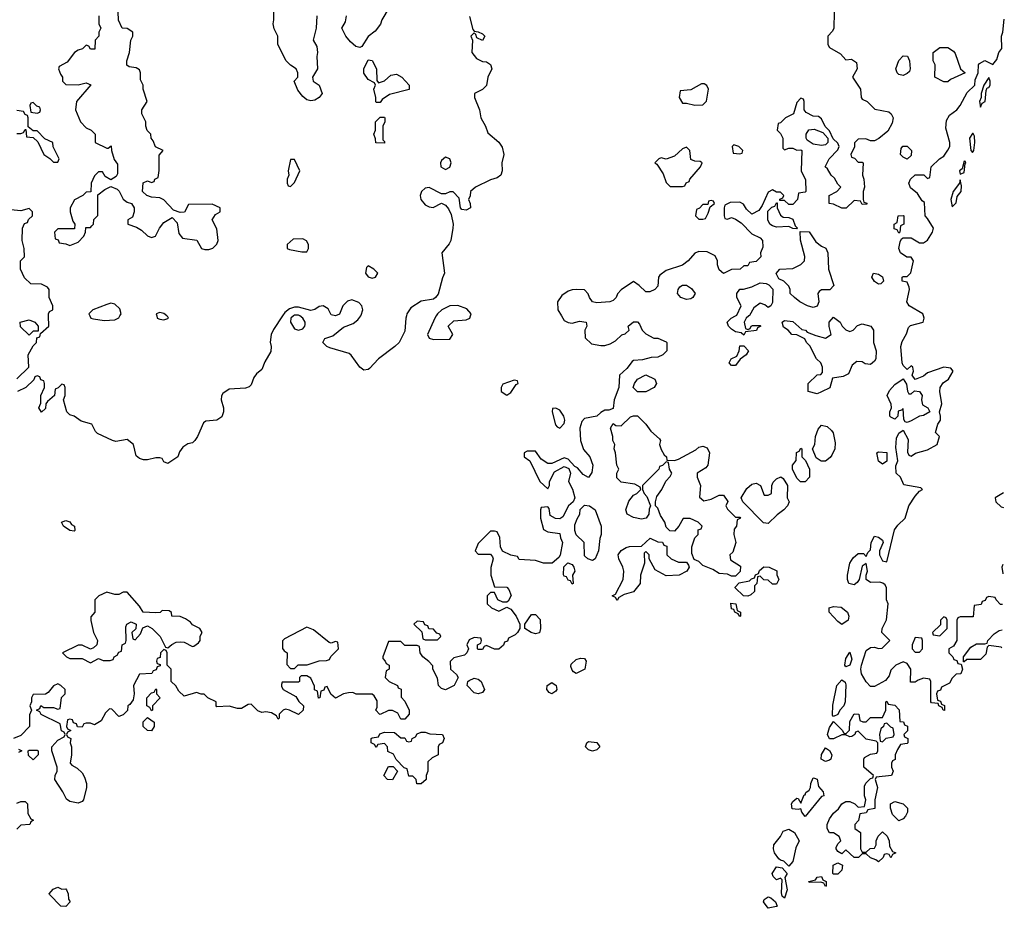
# Model space of a CAD drawing. Header units: inches. Extents: x 2380249 to 2585472, y 382747 to 546448.
# Tile 351 of 626: x 2562764 to 2567586, y 417099 to 421451. Entities that reach past the tile are written whole.
import ezdxf

# ---------------------------------------------------------------- set-up
doc = ezdxf.new("R2010")
doc.units = ezdxf.units.IN
doc.header["$MEASUREMENT"] = 0
doc.layers.add('C5461', color=7, linetype='Continuous')
doc.layers.add('C5462', color=7, linetype='Continuous')

msp = doc.modelspace()

# ---------------------------------------------------------------- linework, layer by layer
at = {"layer": 'C5461', "color": 4}
for points, elevation in [([(2565416.6, 420000), (2565430, 419977.3), (2565450, 419967.3), (2565470, 419964), (2565504.8, 419975.2), (2565538, 419970), (2565542, 419950), (2565532, 419930), (2565532.7, 419892.7), (2565563.6, 419863.6), (2565610, 419856), (2565630, 419856), (2565656.5, 419863.5), (2565682, 419878), (2565713.2, 419906.8), (2565730, 419912), (2565748, 419930), (2565744, 419950), (2565770, 419970.5), (2565790, 419971), (2565799.8, 419959.8), (2565812, 419930), (2565830, 419912), (2565870, 419892), (2565890, 419892), (2565930, 419874), (2565934, 419870), (2565934, 419830), (2565914, 419810), (2565890, 419798), (2565856.4, 419796.4), (2565814.8, 419785.2), (2565770, 419782), (2565762.8, 419777.2), (2565738, 419742), (2565702, 419710), (2565698.8, 419650), (2565676, 419590), (2565670, 419546), (2565650, 419538), (2565630, 419538), (2565610, 419528), (2565590, 419508.7), (2565530, 419498), (2565516.9, 419483.1), (2565506.8, 419450), (2565510.8, 419390), (2565525.8, 419345.8), (2565556, 419310), (2565570.8, 419270), (2565566.4, 419233.6), (2565550, 419208.7), (2565523.1, 419223.1), (2565496.5, 419256.5), (2565483.1, 419263.1), (2565450, 419298), (2565430, 419306), (2565370, 419278), (2565350, 419278), (2565318, 419298), (2565290, 419338), (2565250, 419338), (2565234, 419330), (2565234, 419310), (2565262, 419290), (2565312, 419190), (2565350, 419154), (2565358, 419170), (2565358, 419190), (2565383.1, 419236.9), (2565430, 419262), (2565452.7, 419252.7), (2565462, 419230), (2565452, 419190), (2565471.6, 419151.6), (2565482, 419110), (2565474, 419090), (2565452, 419070), (2565423.6, 419016.4), (2565410, 419006), (2565388.4, 419008.4), (2565362, 419022), (2565356.4, 419056.4), (2565350, 419066), (2565318, 419062), (2565314, 419050), (2565314, 419010), (2565330, 418954), (2565350, 418942), (2565410, 418934), (2565412.7, 418912.7), (2565422, 418890), (2565411.6, 418828.4), (2565403.6, 418816.4), (2565371, 418789), (2565330, 418788.7), (2565290, 418802), (2565210, 418808), (2565202, 418822), (2565170, 418828), (2565128, 418848), (2565118, 418870), (2565115.3, 418915.3), (2565102, 418942), (2565090, 418946), (2565070, 418946), (2565010, 418886), (2565002, 418870), (2564994, 418850), (2565010, 418834), (2565070, 418834), (2565079.6, 418819.6), (2565082, 418810), (2565071.2, 418768.9), (2565071, 418730), (2565090, 418674), (2565150, 418672), (2565159.8, 418659.8), (2565171.2, 418631.1), (2565156.9, 418603.1), (2565150, 418598), (2565130, 418598), (2565106, 418610), (2565090, 418646), (2565070, 418646), (2565054, 418630), (2565054, 418590), (2565074, 418570), (2565110, 418554), (2565150, 418574), (2565170, 418564.7), (2565196, 418530), (2565214, 418490), (2565214, 418470), (2565202, 418450), (2565190, 418438), (2565158, 418422), (2565152.7, 418407.3), (2565138, 418402), (2565132.7, 418387.3), (2565110, 418368), (2565090, 418368), (2565050, 418386), (2565038, 418382), (2565030, 418366), (2565010, 418366), (2565006, 418370), (2565006, 418390), (2565022, 418398), (2565026, 418410), (2565022, 418422), (2564990, 418426), (2564965.4, 418414.6), (2564954, 418390), (2564962, 418370), (2564954, 418350), (2564942, 418338), (2564890, 418326), (2564872.7, 418307.3), (2564874, 418270), (2564903.6, 418243.6), (2564912, 418230), (2564891.3, 418190), (2564850, 418169.3), (2564830, 418175.3), (2564815.3, 418190), (2564810, 418226), (2564788, 418270), (2564787.3, 418287.3), (2564768.4, 418308.4), (2564738, 418330), (2564726, 418350), (2564722, 418382), (2564710, 418386), (2564650, 418386), (2564630, 418406), (2564570, 418406), (2564542, 418330), (2564542, 418322), (2564554, 418310), (2564558, 418298), (2564574, 418290), (2564574, 418270), (2564558, 418262), (2564554, 418230), (2564574, 418210), (2564614, 418190), (2564618, 418178), (2564631.6, 418171.6), (2564632.7, 418132.7), (2564650, 418114), (2564672, 418070), (2564671.3, 418050), (2564650, 418026), (2564630, 418026), (2564615.3, 418055.3), (2564590, 418068), (2564570, 418068), (2564530, 418048), (2564526, 418050), (2564508.7, 418068.7), (2564515.3, 418084.7), (2564514.6, 418114.6), (2564500.4, 418140.4), (2564490, 418148), (2564411.6, 418148.4), (2564395.3, 418155.3), (2564374.6, 418154.6), (2564350, 418148.7), (2564310, 418128), (2564287.3, 418147.3), (2564270, 418186), (2564258, 418182), (2564252.7, 418167.3), (2564238, 418162), (2564234, 418130), (2564228, 418128), (2564222, 418162), (2564208.4, 418168.4), (2564207.3, 418187.3), (2564190, 418226), (2564170, 418238), (2564142, 418238), (2564134, 418230), (2564134, 418210), (2564130, 418206), (2564050, 418206), (2564045.4, 418194.6), (2564045.4, 418185.4), (2564054, 418170), (2564116.9, 418136.9), (2564131.6, 418111.6), (2564154, 418090), (2564152, 418070), (2564130, 418048.7), (2564086, 418070), (2564065.4, 418074.6), (2564054, 418070), (2564034, 418050), (2564034, 418030), (2564030, 418026), (2564022, 418042), (2563996.4, 418056.4), (2563970, 418062), (2563950, 418058), (2563930, 418066), (2563898, 418098), (2563883.6, 418096.4), (2563850, 418078), (2563830, 418078), (2563790, 418088.7), (2563730, 418086), (2563726, 418090), (2563726, 418110), (2563686, 418130), (2563668, 418148), (2563652, 418148), (2563630, 418155.3), (2563570, 418138), (2563543.1, 418163.1), (2563528.4, 418188.4), (2563506, 418210), (2563506, 418270), (2563486, 418290), (2563486, 418350), (2563482, 418362), (2563470, 418366), (2563454, 418350), (2563452.7, 418327.3), (2563438, 418322), (2563434, 418310), (2563438, 418298), (2563452.7, 418292.7), (2563452.7, 418287.3), (2563438, 418282), (2563432.7, 418267.3), (2563418, 418262), (2563411.6, 418248.4), (2563350, 418246), (2563322, 418190), (2563324.7, 418150), (2563319.6, 418120.4), (2563303.6, 418096.4), (2563294, 418090), (2563292.7, 418067.3), (2563270, 418046), (2563250, 418038), (2563214.6, 418074.6), (2563203.6, 418076.4), (2563183.6, 418056.4), (2563163.6, 418016.4), (2563130, 417998), (2563110, 418006), (2563090, 418006), (2563078, 418002), (2563070, 417986), (2563047.3, 417987.3), (2563042, 418002), (2563027.3, 418007.3), (2563022, 418022), (2563010, 418026), (2562998, 418022), (2562994, 417990), (2562998, 417978), (2563014, 417970), (2562998, 417962), (2562994, 417950), (2562998, 417938), (2563014, 417930), (2563012, 417910), (2563018, 417890), (2563018, 417850), (2563012, 417810), (2563019.6, 417799.6), (2563045.4, 417785.4), (2563070, 417762), (2563082, 417742), (2563090.9, 417710.9), (2563090.8, 417690), (2563076, 417630), (2563070, 417622), (2563050, 417614), (2563010, 417622), (2562993.6, 417633.6), (2562975.3, 417670), (2562935.3, 417730), (2562938, 417750), (2562948, 417770), (2562948, 417790), (2562922, 417870), (2562922, 417890), (2562950, 417922), (2562982, 417938), (2562986, 417950), (2562982, 417962), (2562968.4, 417968.4), (2562962, 418002), (2562868.4, 418048.4), (2562862, 418062), (2562846, 418070), (2562862, 418078), (2562868, 418092), (2562882, 418082), (2562930, 418082), (2562950, 418074), (2562962, 418078), (2562968.4, 418131.6), (2562986, 418150), (2562986, 418170), (2562966, 418190), (2562950, 418198), (2562930, 418188), (2562903.6, 418156.4), (2562890, 418148), (2562830, 418146), (2562822, 418130), (2562822, 418110), (2562814, 418090), (2562822, 418070), (2562812.7, 418047.3), (2562812, 417990), (2562770, 417946), (2562734, 417930)], 36), ([(2562750, 419692), (2562808, 419750), (2562806, 419810), (2562830, 419854), (2562846, 419870), (2562847.3, 419892.7), (2562862, 419898), (2562866, 419914), (2562906, 419950), (2562905.3, 420000)], 32), ([(2564051.8, 420000), (2564006.4, 419933.6), (2563996.3, 419910), (2563990.9, 419870.9), (2563996, 419850), (2563994.4, 419825.6), (2563965.2, 419774.8), (2563950, 419738), (2563923.5, 419716.5), (2563910, 419698), (2563898, 419662), (2563887.7, 419652.3), (2563870, 419646), (2563790, 419642), (2563759.6, 419620.4), (2563751.6, 419608.4), (2563751.3, 419590), (2563762.8, 419550), (2563762, 419530), (2563753.7, 419506.3), (2563730, 419489.5), (2563676, 419484), (2563663.5, 419476.5), (2563634.8, 419410), (2563621, 419390), (2563610, 419379), (2563586.8, 419373.2), (2563562.8, 419357.2), (2563546, 419334), (2563538, 419310), (2563490, 419278), (2563470, 419286), (2563462, 419302), (2563450, 419306), (2563430, 419306), (2563390, 419295.3), (2563370, 419295.3), (2563350, 419302), (2563334.6, 419314.6), (2563322, 419370), (2563290, 419395.3), (2563234.8, 419385.2), (2563218, 419390), (2563144.7, 419424.7), (2563134.6, 419434.6), (2563118, 419470), (2563065.2, 419485.2), (2563030, 419508.7), (2563010, 419515.3), (2562995.3, 419530), (2562978, 419590), (2562986, 419610), (2562986, 419650), (2562982, 419662), (2562970, 419666), (2562952.7, 419647.3), (2562938, 419642), (2562934, 419610), (2562899.6, 419580.4), (2562892, 419570), (2562890, 419546), (2562870, 419528.7), (2562858, 419550), (2562867.3, 419572.7), (2562868, 419610), (2562886, 419650), (2562886, 419670), (2562882, 419682), (2562867.3, 419687.3), (2562862, 419702), (2562850, 419706), (2562838, 419702), (2562832.7, 419687.3), (2562794, 419650), (2562754, 419630)], 32), ([(2563107, 420000), (2563112, 419990), (2563126, 419986), (2563177.6, 419977.6), (2563230, 419980.3), (2563249.7, 419990.3), (2563255, 420000)], 32), ([(2563435, 420000), (2563438, 419990), (2563450, 419984), (2563470, 419980.7), (2563490, 419986.8), (2563493.2, 419990), (2563490, 419995.3), (2563484.5, 420000)], 32), ([(2564104.9, 420000), (2564091.9, 419990), (2564090.3, 419970), (2564110, 419937.1), (2564130, 419930.5), (2564150, 419937.3), (2564160.9, 419950), (2564161.5, 419958.5), (2564161.6, 419970), (2564151.4, 419990), (2564136, 420000)], 36), ([(2564657.7, 420000), (2564654.8, 419990), (2564650, 419926), (2564622, 419870), (2564602, 419850), (2564521, 419790), (2564476.9, 419743.1), (2564470, 419738), (2564450, 419735.3), (2564430, 419749), (2564388, 419808), (2564376.9, 419816.9), (2564283.3, 419843.3), (2564268.7, 419850), (2564248.7, 419870), (2564259, 419890), (2564298, 419902), (2564350, 419944.9), (2564396.4, 419963.6), (2564419.7, 419980.3), (2564434.2, 420000)], 32), ([(2564803.7, 420000), (2564797, 419990), (2564760.7, 419910), (2564770, 419891.3), (2564790, 419884.9), (2564870, 419886.8), (2564885.2, 419910), (2564862, 419950), (2564890, 419975.8), (2564950, 419981.6), (2564969, 419990), (2564971.7, 420000)], 36), ([(2566335.3, 420000), (2566322, 419990), (2566312, 419970), (2566318, 419938), (2566330, 419934), (2566342, 419938), (2566346, 419950), (2566352.7, 419952.7), (2566390, 419954), (2566394, 419950), (2566378, 419942), (2566371.6, 419928.4), (2566318, 419922), (2566310, 419906), (2566298, 419918), (2566270, 419922), (2566250, 419935.3), (2566235.3, 419950), (2566228.7, 419970), (2566248.7, 419990), (2566269.4, 420000)], 36), ([(2567576.9, 418586.8), (2567567.3, 418587.3), (2567546, 418610), (2567542, 418622), (2567510, 418626), (2567498, 418622), (2567492.7, 418607.3), (2567478, 418602), (2567472.7, 418587.3), (2567438, 418582), (2567432.7, 418527.3), (2567370, 418526), (2567358, 418522), (2567354, 418510), (2567354, 418410), (2567336.9, 418383.1), (2567314, 418370), (2567314, 418350), (2567334, 418330), (2567338, 418318), (2567352.7, 418312.7), (2567358, 418298), (2567374, 418294), (2567382, 418270), (2567372.7, 418247.3), (2567350, 418246), (2567330, 418226), (2567318, 418202), (2567278, 418182), (2567272.7, 418167.3), (2567258, 418162), (2567254, 418150), (2567258, 418118), (2567272.7, 418112.7), (2567278, 418098), (2567292.7, 418092.7), (2567292.7, 418067.3), (2567286, 418070), (2567282, 418082), (2567266, 418090), (2567262, 418102), (2567230, 418106), (2567226, 418110), (2567226, 418210), (2567222, 418222), (2567190, 418226), (2567163.6, 418216.4), (2567150, 418206), (2567127.3, 418207.3), (2567128, 418270), (2567110, 418298), (2567090, 418306), (2567054, 418290), (2567030, 418266), (2567022, 418238), (2567004.7, 418215.3), (2566950, 418186), (2566930, 418186), (2566910, 418208), (2566887.2, 418247.2), (2566883.7, 418270), (2566886.6, 418290), (2566910, 418361), (2566930, 418376), (2566950, 418378), (2566970, 418372), (2566987.3, 418372.7), (2567026, 418410), (2566986, 418450), (2566988, 418470), (2567008.4, 418511.6), (2567018, 418590), (2567009, 418609), (2567009.3, 418669.3), (2567002.7, 418682.7), (2566991.9, 418691.9), (2566975.6, 418695.6), (2566930, 418695.1), (2566909.1, 418709.1), (2566908.8, 418731.1), (2566916, 418750), (2566910, 418788), (2566890, 418775.3), (2566876, 418710), (2566865.2, 418694.8), (2566850, 418682.7), (2566825.2, 418690), (2566818, 418710), (2566818.4, 418730), (2566829.4, 418789.4), (2566845.1, 418814.9), (2566870, 418837.3), (2566896, 418836), (2566910, 418822), (2566918, 418842), (2566930, 418854), (2566934, 418890), (2566950, 418921), (2566970, 418916), (2566990, 418902), (2566993.4, 418890), (2566974, 418850), (2566975.5, 418830), (2566990, 418800.7), (2567010, 418796), (2567047.9, 418952.1), (2567064.4, 418975.6), (2567101.2, 419010), (2567118, 419070), (2567150, 419118), (2567170, 419142), (2567186, 419150), (2567178, 419158), (2567093.6, 419173.6), (2567077.2, 419210), (2567057.2, 419230), (2567054.6, 419265.4), (2567064, 419290), (2567055.1, 419355.1), (2567058.3, 419401.7), (2567070, 419426), (2567090, 419441), (2567115.8, 419395.8), (2567112.7, 419332.7), (2567118.8, 419318.8), (2567130, 419313.4), (2567151.5, 419328.5), (2567210, 419344.9), (2567257.2, 419370), (2567268.7, 419410), (2567248.7, 419430), (2567261.2, 419470), (2567273.2, 419490), (2567274, 419510), (2567268.7, 419530), (2567279.3, 419570), (2567269.6, 419629.6), (2567272, 419650), (2567287.3, 419672.7), (2567313.2, 419690), (2567335.3, 419730), (2567324, 419744), (2567290, 419749.3), (2567210, 419722), (2567190, 419704.5), (2567150, 419688.7), (2567134, 419710), (2567142, 419730), (2567138, 419750), (2567130, 419755.3), (2567110, 419738), (2567090, 419758), (2567085.2, 419770), (2567079.5, 419850), (2567085.4, 419874.6), (2567106.8, 419913.2), (2567117, 419943), (2567127.2, 419952.8), (2567188.7, 419970), (2567194, 419990), (2567190.3, 420000)], 36), ([(2567582.7, 419133.8), (2567542, 419110), (2567544.7, 419090), (2567570, 419064.7), (2567582, 419062)], 36), ([(2567578.7, 418782.3), (2567578, 418782), (2567574, 418770), (2567578, 418738), (2567578.3, 418737.9)], 36), ([(2567574.5, 418375.3), (2567570, 418378), (2567510, 418386), (2567502, 418378), (2567496, 418344), (2567470, 418318), (2567402, 418318), (2567390, 418306), (2567386, 418306), (2567386, 418330), (2567422, 418378), (2567450, 418394), (2567490, 418394), (2567502, 418398), (2567506, 418410), (2567536.4, 418443.6), (2567560.4, 418459.6), (2567575.6, 418462.2)], 36), ([(2562758, 417878), (2562774, 417870), (2562758, 417862)], 36), ([(2562750, 417614), (2562770, 417622), (2562790, 417622), (2562802, 417610), (2562803.6, 417563.6), (2562818, 417538), (2562832, 417530), (2562818, 417522), (2562814, 417510), (2562770, 417506), (2562750, 417486)], 36)]:
    msp.add_lwpolyline(points, dxfattribs=dict(at, elevation=elevation))
for points, elevation in [([(2562810, 419906), (2562767.3, 419947.3), (2562766, 419970), (2562810, 419980.7), (2562838, 419970), (2562854, 419950), (2562854, 419926), (2562830, 419926)], 32), ([(2566830, 419924.7), (2566846, 419930), (2566867.3, 419952.7), (2566890, 419962), (2566932, 419950), (2566944.7, 419930), (2566946, 419870), (2566958.8, 419830), (2566956, 419790), (2566950, 419778), (2566930, 419762), (2566905.2, 419765.2), (2566890, 419775.3), (2566863.6, 419776.4), (2566841, 419759), (2566823.6, 419716.4), (2566796.9, 419703.1), (2566744.7, 419695.3), (2566731.3, 419648.7), (2566690, 419628), (2566670, 419618), (2566626, 419630), (2566626, 419670), (2566668.8, 419711.1), (2566687.3, 419712.7), (2566696.4, 419723.6), (2566695.3, 419750), (2566688, 419770), (2566666, 419790), (2566634, 419854), (2566618, 419870), (2566608.4, 419888.4), (2566570, 419908), (2566546, 419910), (2566528, 419930), (2566505.2, 419945.2), (2566498, 419970), (2566510, 419978), (2566550, 419973), (2566594.4, 419934.4), (2566612, 419930), (2566621, 419921), (2566663.6, 419903.6), (2566710, 419892), (2566738, 419910), (2566728.8, 419948.9), (2566728.7, 419970), (2566750, 419994), (2566782, 419970), (2566792, 419950), (2566810, 419932)], 36), ([(2566250, 419758), (2566238, 419770), (2566248, 419790), (2566276.4, 419803.6), (2566288, 419830), (2566290, 419854), (2566310, 419854), (2566334, 419830), (2566322, 419810), (2566291.6, 419788.4), (2566270, 419758)], 36), ([(2565790, 419629), (2565768.7, 419650), (2565775.3, 419670), (2565789.3, 419690.7), (2565830, 419712), (2565874, 419690), (2565882, 419670), (2565872, 419650), (2565830, 419629.2)], 36), ([(2565186, 419686), (2565130, 419666), (2565122, 419650), (2565122, 419630), (2565150, 419612), (2565170, 419624.7), (2565195.3, 419664.7), (2565206, 419670), (2565202, 419682)], 36), ([(2567118, 419618), (2567130, 419618), (2567146, 419634), (2567170, 419630.7), (2567183, 419610), (2567180.5, 419590), (2567185.2, 419565.2), (2567212, 419550), (2567222, 419530), (2567190, 419513.2), (2567170, 419509.6), (2567130, 419486.6), (2567110, 419479), (2567101.2, 419481.2), (2567093.6, 419493.6), (2567090, 419546), (2567082, 419538), (2567066.8, 419533.2), (2567064.7, 419510), (2567050, 419495.3), (2567030, 419504), (2567026, 419510), (2567025.2, 419530), (2567034, 419550), (2567032.7, 419567.3), (2567012.7, 419610), (2567024.5, 419635.5), (2567050, 419664.7), (2567090, 419692), (2567106.4, 419666.4), (2567111.6, 419631.6)], 36), ([(2565390, 419548), (2565374, 419546), (2565372, 419530), (2565387.5, 419467.5), (2565396.9, 419456.9), (2565410, 419451.3), (2565430, 419474), (2565433.2, 419490), (2565428.7, 419510), (2565410, 419538)], 36), ([(2565970, 419292), (2565990, 419298), (2566076, 419344), (2566090, 419358), (2566110, 419362), (2566130, 419354), (2566142, 419330), (2566134, 419270), (2566123.6, 419256.4), (2566082, 419230), (2566082, 419210), (2566098, 419170), (2566092.7, 419112.7), (2566114, 419094), (2566150, 419102), (2566190, 419122), (2566210, 419122), (2566231.6, 419091.6), (2566222, 419070), (2566230, 419054), (2566270, 419014), (2566290, 419014), (2566294, 419010), (2566278, 419002), (2566274, 418970), (2566263.6, 418956.4), (2566262, 418930), (2566271.3, 418890), (2566256, 418844), (2566242, 418830), (2566245.4, 418805.4), (2566294, 418774), (2566291.6, 418748.4), (2566270, 418726), (2566250, 418726), (2566230, 418735.3), (2566190, 418738), (2566158, 418758), (2566110, 418778), (2566090, 418798), (2566067.3, 418807.3), (2566056.4, 418836.4), (2566055.3, 418870), (2566070, 418914), (2566086, 418930), (2566087.3, 418952.7), (2566102, 418958), (2566106, 418970), (2566086, 418990), (2566047.3, 419007.3), (2566012.7, 419007.3), (2565992, 418970), (2565970, 418946), (2565947.3, 418947.3), (2565930, 418966), (2565924, 418990), (2565902, 419022), (2565890, 419058), (2565878, 419070), (2565878, 419090), (2565884.7, 419115.3), (2565908, 419150), (2565928.4, 419191.6), (2565950, 419214), (2565958, 419230), (2565946, 419250), (2565942, 419282), (2565930, 419286), (2565912.7, 419267.3), (2565898, 419262), (2565894, 419250), (2565814, 419170), (2565814, 419150), (2565822, 419130), (2565835.3, 419115.3), (2565854, 419070), (2565846.4, 419053.6), (2565844.7, 419030), (2565832, 419010), (2565810, 419005.2), (2565770, 419013.2), (2565739, 419030), (2565733.2, 419050), (2565746.6, 419093.4), (2565770, 419122), (2565786, 419130), (2565806, 419150), (2565802, 419162), (2565776.4, 419176.4), (2565710, 419186), (2565688, 419208), (2565688, 419230), (2565698, 419250), (2565688, 419270), (2565682, 419330), (2565675.3, 419350), (2565678, 419370), (2565668, 419390), (2565668, 419410), (2565658, 419450), (2565670, 419474), (2565683.6, 419463.6), (2565710, 419462), (2565754.6, 419505.4), (2565770, 419511.3), (2565790, 419511.3), (2565830.6, 419470.6), (2565855.3, 419435.3), (2565898, 419398), (2565902, 419390), (2565898, 419370), (2565905.4, 419345.4), (2565919.6, 419319.6), (2565932, 419310), (2565934, 419294)], 36), ([(2566710, 419288.7), (2566689, 419289), (2566665.2, 419305.2), (2566646, 419350), (2566658, 419370), (2566662, 419410), (2566673.6, 419446.4), (2566690, 419464.7), (2566718, 419458), (2566739.8, 419439.8), (2566747.1, 419427.1), (2566758, 419378), (2566756, 419350), (2566741.4, 419318.6), (2566733.4, 419306.6)], 36), ([(2566610, 419188), (2566588.4, 419188.4), (2566570, 419206), (2566548, 419250), (2566548, 419270), (2566567.3, 419292.7), (2566568.4, 419331.6), (2566582, 419338), (2566590, 419352), (2566594, 419350), (2566594, 419310), (2566611.6, 419291.6), (2566632, 419250), (2566632, 419210)], 36), ([(2566990, 419274), (2566970, 419288.7), (2566962, 419330), (2566970, 419334.8), (2567010, 419331.3), (2567010, 419288.7)], 36), ([(2566430, 418984), (2566407.3, 418987.3), (2566306, 419090), (2566298, 419110), (2566325.6, 419154.4), (2566350, 419176), (2566370, 419181), (2566392, 419170), (2566410, 419122), (2566430, 419122), (2566446, 419130), (2566448, 419170), (2566454.6, 419185.4), (2566470, 419202), (2566491.6, 419211.6), (2566503.6, 419203.6), (2566524.7, 419170), (2566522, 419110), (2566532, 419090), (2566524.7, 419070), (2566506, 419050), (2566473.7, 419026.3)], 36), ([(2565570, 418802), (2565546, 418810), (2565530, 418826), (2565528, 418890), (2565488.8, 418928.9), (2565482, 418950), (2565483.1, 418976.9), (2565493.6, 419006.4), (2565508, 419030), (2565508.4, 419051.6), (2565530, 419074), (2565554, 419070), (2565582, 419050), (2565612, 418970), (2565611.3, 418930), (2565604.7, 418910), (2565598, 418850), (2565582, 418810)], 36), ([(2563030, 418946), (2563010, 418948.7), (2562978, 418970), (2562968, 418990), (2562990, 418998), (2563010, 418991.3), (2563018, 418978), (2563032, 418970), (2563034, 418950)], 32), ([(2565990, 418794), (2566030, 418794), (2566039.6, 418779.6), (2566042, 418770), (2566032, 418750), (2565994, 418730), (2565930, 418728), (2565876.4, 418756.4), (2565846, 418810), (2565846, 418830), (2565830, 418846), (2565822, 418838), (2565824.7, 418790), (2565804.7, 418730), (2565802, 418690), (2565770, 418648.7), (2565724.7, 418635.3), (2565698, 418622), (2565690, 418606), (2565682, 418622), (2565666, 418630), (2565682, 418638), (2565719, 418710), (2565722, 418750), (2565718, 418770), (2565698, 418810), (2565695.3, 418830), (2565710, 418852), (2565733.6, 418866.4), (2565750, 418871.3), (2565810, 418872), (2565851, 418911), (2565890, 418894), (2565912.7, 418892.7), (2565918, 418878), (2565932.7, 418872.7), (2565934, 418830), (2565954, 418810)], 36), ([(2565470, 418686), (2565462, 418702), (2565450, 418706), (2565442, 418722), (2565430, 418726), (2565427.3, 418732.7), (2565428.4, 418771.6), (2565448.7, 418791.3), (2565470, 418782), (2565478, 418770), (2565482, 418750), (2565472, 418730), (2565474, 418690)], 36), ([(2566450, 418686), (2566430, 418706), (2566408, 418708), (2566390, 418726), (2566378, 418722), (2566374, 418690), (2566362, 418678), (2566362, 418650), (2566345.4, 418634.6), (2566330, 418628), (2566309, 418629), (2566268.4, 418668.4), (2566268.4, 418671.6), (2566287.3, 418692.7), (2566338, 418702), (2566347.3, 418712.7), (2566362, 418718), (2566367.3, 418732.7), (2566382, 418738), (2566387.3, 418752.7), (2566408.8, 418771.1), (2566434, 418770), (2566471.2, 418751.1), (2566472.7, 418732.7), (2566482, 418710), (2566470, 418686)], 36), ([(2563290, 418648), (2563270, 418648), (2563250, 418635.3), (2563230, 418635.3), (2563190, 418648), (2563151.2, 418628.9), (2563132, 418610), (2563132, 418550), (2563112.7, 418527.3), (2563112, 418508), (2563124.7, 418450), (2563144.7, 418410), (2563142, 418390), (2563125.4, 418374.6), (2563110, 418368), (2563070, 418388), (2563050, 418388), (2562974, 418350), (2562994, 418330), (2563010, 418322), (2563070, 418322), (2563110, 418302), (2563150, 418322), (2563172.7, 418312.7), (2563207.3, 418312.7), (2563222, 418318), (2563226, 418330), (2563242, 418338), (2563250, 418354), (2563262, 418358), (2563266, 418390), (2563282, 418398), (2563286, 418410), (2563283.1, 418476.9), (2563288.8, 418491.1), (2563310, 418502), (2563334, 418490), (2563332.7, 418467.3), (2563314, 418450), (2563318, 418418), (2563330, 418414), (2563356.4, 418443.6), (2563367.3, 418472.7), (2563390, 418482), (2563412, 418470), (2563452, 418430), (2563478, 418378), (2563490, 418374), (2563508.4, 418391.6), (2563530, 418402), (2563550, 418404.7), (2563570, 418402), (2563610, 418382), (2563616.4, 418383.6), (2563640.4, 418399.6), (2563648, 418410), (2563648.4, 418431.6), (2563658, 418450), (2563646, 418470), (2563610, 418488), (2563600.4, 418500.4), (2563576.5, 418516.5), (2563550, 418528.7), (2563509.1, 418529.1), (2563507.3, 418547.3), (2563496.4, 418556.4), (2563462, 418558), (2563451.6, 418548.4), (2563430, 418546), (2563368.7, 418548.7), (2563350, 418578)], 36), ([(2566290, 418528), (2566282, 418542), (2566266, 418550), (2566262, 418562), (2566250, 418566), (2566247.3, 418592.7), (2566272, 418590), (2566278, 418558), (2566294, 418550), (2566294, 418530)], 36), ([(2566790, 418488.7), (2566770, 418504), (2566728.7, 418550), (2566728, 418570), (2566750, 418577.3), (2566786.6, 418573.4), (2566818.8, 418550), (2566824.9, 418530), (2566821, 418510)], 36), ([(2564710, 418506), (2564694, 418490), (2564732.7, 418452.7), (2564738, 418418), (2564750, 418414), (2564810, 418414), (2564826, 418430), (2564822, 418442), (2564807.3, 418447.3), (2564790, 418466), (2564767.3, 418467.3), (2564762, 418482), (2564747.3, 418487.3), (2564742, 418502)], 36), ([(2565290, 418444), (2565269.4, 418449.4), (2565238, 418470), (2565238, 418490), (2565270, 418538), (2565290, 418538), (2565313.4, 418513.4), (2565314.8, 418470), (2565310, 418448)], 36), ([(2567290, 418526), (2567274, 418510), (2567272.7, 418487.3), (2567234, 418450), (2567238, 418438), (2567270, 418434), (2567306, 418470), (2567306, 418510), (2567302, 418522)], 36), ([(2564170, 418475.3), (2564061, 418419), (2564051.6, 418408.4), (2564051.6, 418371.6), (2564059.6, 418359.6), (2564074, 418350), (2564072.7, 418292.7), (2564090, 418274), (2564110, 418274), (2564128.4, 418291.6), (2564171.6, 418291.6), (2564230, 418311.3), (2564267.3, 418312.7), (2564282, 418318), (2564287.3, 418332.7), (2564326, 418370), (2564322, 418402), (2564310, 418406), (2564290, 418398), (2564280.4, 418400.4), (2564203.1, 418463.1)], 36), ([(2567150, 418426), (2567134, 418390), (2567134, 418370), (2567150, 418354), (2567170, 418354), (2567186, 418370), (2567186, 418410), (2567182, 418422)], 36), ([(2565490, 418248.7), (2565476.4, 418256.4), (2565470, 418266), (2565463.1, 418283.1), (2565464.7, 418295.3), (2565490, 418318), (2565510, 418324.7), (2565530, 418322), (2565538, 418310), (2565532, 418270)], 36), ([(2566810, 418282), (2566805.2, 418290), (2566810, 418322), (2566830, 418354), (2566838.8, 418318.8), (2566830, 418289.2)], 36), ([(2565010, 418149.3), (2564990, 418154), (2564955.3, 418190), (2564958, 418210), (2564964.7, 418215.3), (2564990, 418226), (2565010, 418221), (2565024.7, 418210), (2565041, 418170), (2565030, 418155.3)], 36), ([(2566750, 418038), (2566745.2, 418045.2), (2566745.6, 418094.4), (2566765.2, 418190), (2566790, 418218), (2566806, 418206), (2566810, 418194), (2566807.3, 418110), (2566800.7, 418090), (2566781, 418070), (2566770, 418048)], 36), ([(2563410, 418066), (2563402, 418082), (2563386, 418090), (2563386, 418130), (2563410, 418154), (2563422, 418158), (2563430, 418174), (2563434, 418170), (2563434, 418150), (2563452, 418130), (2563414, 418090), (2563414, 418070)], 36), ([(2565370, 418149), (2565356.4, 418156.4), (2565346, 418170), (2565348, 418190), (2565370, 418204.7), (2565391, 418190), (2565394.8, 418170), (2565390, 418162)], 36), ([(2566890, 417374), (2566910, 417374), (2566928.4, 417391.6), (2566950, 417394), (2566958, 417410), (2566958, 417430), (2566968.4, 417451.6), (2566990, 417474), (2567011.6, 417451.6), (2567022, 417430), (2567023.6, 417403.6), (2567038, 417378), (2567054, 417370), (2567038, 417362), (2567030, 417346), (2567022, 417362), (2567010, 417366), (2566998, 417362), (2566992.7, 417347.3), (2566970, 417326), (2566956.4, 417336.4), (2566930, 417346), (2566910, 417366), (2566890, 417366), (2566871.6, 417348.4), (2566850, 417348), (2566810, 417386), (2566790, 417366), (2566770, 417378), (2566762, 417390), (2566763.1, 417396.9), (2566770, 417414), (2566786, 417430), (2566778, 417450), (2566748.7, 417468.7), (2566729.4, 417469.4), (2566718, 417490), (2566719, 417510), (2566730, 417538), (2566750, 417564.7), (2566774.6, 417585.4), (2566790, 417611.3), (2566810, 417622), (2566830, 417622), (2566854, 417610), (2566870, 417594), (2566902, 417598), (2566908, 417630), (2566902, 417650), (2566902, 417698), (2566907.3, 417712.7), (2566930, 417734), (2566942, 417738), (2566946, 417750), (2566898, 417790), (2566898, 417830), (2566902, 417838), (2566930, 417854), (2566962, 417858), (2566966, 417870), (2566966, 417910), (2566958, 417918), (2566910, 417928), (2566870, 417966), (2566858, 417962), (2566854, 417950), (2566839.6, 417940.4), (2566830, 417938), (2566808.7, 417948.7), (2566790, 417949), (2566749.2, 417929.2), (2566729.2, 417929.2), (2566720.9, 417950), (2566730, 417984.7), (2566750, 418014), (2566794, 417970), (2566798, 417958), (2566810, 417954), (2566828, 417972), (2566830, 418014), (2566850, 418052), (2566874, 418050), (2566878, 418018), (2566892.7, 418012.7), (2566910, 418012), (2566930, 418034), (2566990, 418034), (2567006, 418070), (2567006, 418110), (2567010, 418114), (2567018, 418098), (2567050, 418094), (2567071.6, 418071.6), (2567074, 418014), (2567091.6, 418011.6), (2567098, 417998), (2567111.6, 417991.6), (2567111.6, 417968.4), (2567094, 417950), (2567098, 417938), (2567114, 417930), (2567114, 417910), (2567110, 417906), (2567078, 417902), (2567063.6, 417876.4), (2567052, 417850), (2567051.6, 417828.4), (2567038, 417822), (2567034, 417810), (2567034, 417790), (2567042, 417770), (2567034, 417750), (2566958, 417742), (2566954, 417730), (2566964.7, 417690), (2566952, 417630), (2566952.7, 417587.3), (2566918, 417582), (2566910, 417566), (2566878, 417562), (2566871.6, 417528.4), (2566854, 417510), (2566854, 417490), (2566882, 417470), (2566882, 417390)], 36), ([(2563410, 417968.7), (2563389.1, 417969.1), (2563368.7, 417990), (2563368.4, 418011.6), (2563390, 418034), (2563422, 418010), (2563422, 417990)], 36), ([(2567010, 418006), (2566998, 418002), (2566994, 417990), (2566982, 417978), (2566974, 417950), (2566978, 417918), (2566990, 417914), (2567008, 417932), (2567042, 417938), (2567046, 417950), (2567042, 417982), (2567030, 417986)], 36), ([(2564730, 417708), (2564708.4, 417708.4), (2564706, 417730), (2564690, 417746), (2564670, 417746), (2564662, 417782), (2564647.3, 417787.3), (2564607.3, 417827.3), (2564594.6, 417854.6), (2564567.3, 417867.3), (2564566, 417890), (2564550, 417906), (2564518, 417902), (2564510, 417886), (2564502, 417902), (2564486, 417910), (2564486, 417930), (2564490, 417934), (2564522, 417938), (2564527.3, 417952.7), (2564550, 417962), (2564599.6, 417959.6), (2564630, 417934), (2564650, 417934), (2564658, 417918), (2564670, 417914), (2564682, 417918), (2564686, 417930), (2564702, 417938), (2564710, 417954), (2564730, 417962), (2564750, 417962), (2564772.7, 417952.7), (2564834, 417950), (2564842, 417930), (2564834, 417910), (2564818, 417902), (2564814, 417890), (2564814, 417850), (2564783.6, 417836.4), (2564763.6, 417816.4), (2564762, 417770), (2564754, 417750), (2564754, 417730)], 36), ([(2565570, 417868.7), (2565550, 417875.3), (2565535.3, 417890), (2565542, 417910), (2565550, 417916), (2565590.6, 417910.6), (2565604.7, 417890), (2565590, 417875.3)], 36), ([(2566710, 417817.2), (2566689.6, 417829.6), (2566690, 417852), (2566710, 417884.7), (2566730, 417871.3), (2566740.7, 417850), (2566736, 417830), (2566730, 417824)], 36), ([(2562830, 417826), (2562807.3, 417847.3), (2562806, 417870), (2562810, 417874), (2562850, 417874), (2562854, 417870), (2562854, 417850)], 36), ([(2564590, 417728), (2564566, 417730), (2564548, 417750), (2564570, 417794), (2564592.7, 417792.7), (2564614, 417770)], 36), ([(2566610, 417549.2), (2566594, 417570), (2566590, 417586), (2566576.9, 417583.1), (2566546.6, 417586.6), (2566544, 417610), (2566550, 417622), (2566570, 417638), (2566576.9, 417636.9), (2566590, 417614), (2566606, 417654), (2566610, 417654), (2566614, 417666), (2566630, 417678), (2566637.2, 417690), (2566639.3, 417710), (2566650, 417738), (2566656.9, 417736.9), (2566670, 417732), (2566676.3, 417696.3), (2566698.8, 417670), (2566702, 417650), (2566690, 417646)], 36), ([(2567070, 417528), (2567038, 417558), (2567028, 417590), (2567028.7, 417611.3), (2567050, 417622), (2567090.9, 417610.9), (2567111.3, 417590), (2567112, 417570), (2567102, 417550), (2567090, 417538)], 36), ([(2566530, 417306), (2566506, 417330), (2566490, 417334), (2566481.5, 417341.5), (2566460.9, 417370), (2566455.1, 417390), (2566458, 417410), (2566489.3, 417450), (2566502.5, 417477.5), (2566530, 417486.8), (2566558, 417470), (2566582, 417430), (2566564.7, 417395.3), (2566550, 417328)], 36), ([(2566510, 417148.7), (2566498, 417158), (2566494.6, 417174.6), (2566498, 417238), (2566490, 417246), (2566470, 417238), (2566454.6, 417254.6), (2566448.8, 417268.9), (2566470, 417302), (2566498, 417298), (2566522, 417270), (2566511.3, 417250), (2566522.8, 417190)], 36), ([(2566750, 417266), (2566746, 417270), (2566748, 417310), (2566770, 417322), (2566794, 417310), (2566790, 417286), (2566770, 417266)], 36), ([(2566710, 417206), (2566702, 417222), (2566687.3, 417227.3), (2566630, 417226), (2566629, 417230), (2566662, 417238), (2566670, 417252), (2566690, 417254), (2566698, 417238), (2566714, 417230), (2566714, 417210)], 36), ([(2562970, 417192), (2562990, 417194), (2562994, 417190), (2563002, 417170), (2563003.6, 417143.6), (2563012, 417130), (2562990, 417108), (2562966, 417110), (2562910, 417166), (2562908, 417170), (2562927.3, 417192.7), (2562950, 417202)], 36), ([(2566430, 417099), (2566406, 417130), (2566410, 417142), (2566430, 417154.8), (2566442, 417150), (2566464.7, 417130), (2566474, 417110), (2566470, 417108)], 36)]:
    msp.add_lwpolyline(points, close=True, dxfattribs=dict(at, elevation=elevation))
at = {"layer": 'C5462', "color": 4}
for points, elevation in [([(2564218.8, 421470), (2564216.3, 421410), (2564201, 421350), (2564219.3, 421319.3), (2564223, 421290), (2564219.1, 421270), (2564222, 421210), (2564198, 421170), (2564199.6, 421159.6), (2564202, 421150), (2564231, 421130), (2564244.7, 421090), (2564230.5, 421069.5), (2564210, 421057.2), (2564190, 421053.2), (2564170, 421059), (2564150, 421075.3), (2564126.3, 421106.3), (2564108, 421150), (2564126, 421170), (2564126, 421190), (2564118, 421210), (2564090, 421228), (2564069.1, 421249.1), (2564028, 421330), (2564028, 421370), (2564010, 421406), (2564005.2, 421430), (2564009.2, 421450), (2564009.2, 421530)], 28), ([(2564574, 421510), (2564538, 421450), (2564530.7, 421429.3), (2564504.5, 421395.5), (2564470, 421369), (2564439.8, 421320.2), (2564430, 421315.3), (2564410, 421319), (2564383.3, 421343.3), (2564361.2, 421370), (2564342, 421410), (2564359.3, 421440.7), (2564363.7, 421470)], 28), ([(2563152, 421470), (2563152, 421430), (2563162, 421410), (2563152, 421390), (2563152, 421370), (2563134, 421350), (2563132.7, 421307.3), (2563110, 421306), (2563102, 421322), (2563090, 421326), (2563071.6, 421308.4), (2563050, 421302), (2563032, 421290), (2562996.9, 421243.1), (2562958, 421222), (2562954, 421210), (2562963.6, 421183.6), (2562974, 421170), (2562974, 421150), (2562990, 421134), (2563050, 421132), (2563090, 421142), (2563111.6, 421131.6), (2563042, 421050), (2563038, 421010), (2563062, 420950), (2563090, 420922), (2563114, 420910), (2563134, 420890), (2563134, 420850), (2563190, 420822), (2563198, 420822), (2563212.7, 420832.7), (2563214, 420810), (2563226, 420766), (2563243.6, 420743.6), (2563243.6, 420696.4), (2563236.9, 420683.1), (2563210, 420666), (2563183.1, 420683.1), (2563170, 420706), (2563150, 420706), (2563130, 420686), (2563114, 420650), (2563112.7, 420607.3), (2563090, 420606), (2563074, 420590), (2563031.6, 420568.4), (2563012, 420530), (2563011.3, 420510), (2563023.6, 420463.6), (2563034, 420450), (2563032.7, 420427.3), (2562950, 420426), (2562934, 420410), (2562938, 420378), (2562952.7, 420372.7), (2562958, 420358), (2562990, 420354), (2563010, 420344.7), (2563050, 420362), (2563078, 420390), (2563086, 420410), (2563087.3, 420432.7), (2563110, 420434), (2563118, 420442), (2563126, 420450), (2563127.3, 420472.7), (2563147.3, 420492.7), (2563147.3, 420592.7), (2563180.2, 420619.8), (2563210, 420634), (2563241, 420621), (2563250.9, 420610.9), (2563270, 420572), (2563290, 420558), (2563311.3, 420551.3), (2563324.7, 420530), (2563324.7, 420510), (2563316, 420484), (2563294, 420470), (2563294, 420450), (2563335.3, 420435.3), (2563360.7, 420420.7), (2563390, 420392), (2563410, 420384.7), (2563428.4, 420391.6), (2563448.7, 420430), (2563470, 420458), (2563510, 420482), (2563536, 420456), (2563543.6, 420403.6), (2563561, 420381), (2563631.6, 420371.6), (2563654, 420330), (2563670, 420324.7), (2563690, 420326), (2563710, 420332), (2563728.8, 420351.1), (2563735.3, 420370), (2563730, 420426), (2563706, 420470), (2563723.1, 420496.9), (2563746, 420510), (2563746, 420530), (2563707.3, 420547.3), (2563590, 420546), (2563571.2, 420508.9), (2563550, 420506), (2563518, 420518), (2563470, 420568), (2563450, 420578), (2563410, 420582), (2563386, 420590), (2563366, 420610), (2563368.7, 420651.3), (2563390, 420662), (2563410, 420654), (2563422, 420658), (2563426, 420670), (2563442, 420678), (2563447.3, 420712.7), (2563447.3, 420787.3), (2563466, 420810), (2563429.1, 420829.1), (2563418, 420858), (2563408, 420870), (2563406, 420890), (2563388.4, 420908.4), (2563382, 420930), (2563382, 420950), (2563362, 420990), (2563362, 421010), (2563388, 421050), (2563368, 421110), (2563368, 421130), (2563356.4, 421156.4), (2563355.3, 421190), (2563350, 421206), (2563334.6, 421214.6), (2563300.4, 421220.4), (2563288.7, 421228.7), (2563288.7, 421250), (2563302, 421290), (2563308, 421350), (2563318, 421370), (2563318, 421390), (2563290, 421408), (2563266, 421410), (2563248.4, 421448.4), (2563246, 421490)], 32), ([(2564966.4, 421466.4), (2564983.6, 421403.6), (2564990, 421394), (2565010, 421392), (2565030, 421382), (2565042, 421370), (2565031.3, 421348.7), (2565002, 421362), (2564998, 421378), (2564990, 421386), (2564974, 421370), (2564982, 421350), (2564978, 421290), (2565001.4, 421261.4), (2565030, 421246), (2565050, 421244.7), (2565070, 421232), (2565076, 421210), (2565056, 421170), (2565050, 421128), (2565030, 421108.7), (2564992, 421090), (2564991.3, 421070), (2565016, 421010), (2565022, 420970), (2565044.7, 420930), (2565056.9, 420896.9), (2565110.7, 420850.7), (2565126.4, 420826.4), (2565134.8, 420790), (2565124.9, 420750), (2565126.8, 420710), (2565121, 420690), (2565103, 420677), (2565070, 420666.6), (2564996, 420630), (2564971.3, 420610), (2564970.9, 420589.1), (2564962, 420570), (2564970.9, 420550.9), (2564971, 420530), (2564950, 420518), (2564930, 420522), (2564922, 420530), (2564916.4, 420576.4), (2564887.3, 420607.3), (2564870, 420608), (2564850, 420598), (2564830, 420598), (2564770, 420629.2), (2564750, 420625.2), (2564731, 420610), (2564725.5, 420590), (2564728.2, 420570), (2564750, 420544.9), (2564770, 420534), (2564789, 420531), (2564830, 420552), (2564850, 420542), (2564864, 420524), (2564876.3, 420496.3), (2564886.4, 420450), (2564885.5, 420430), (2564874.8, 420370), (2564867.5, 420352.5), (2564831, 420310), (2564844.7, 420210), (2564834, 420186), (2564812.8, 420107.2), (2564801, 420090), (2564790, 420082.7), (2564730, 420072.3), (2564679.9, 420040.1), (2564660.7, 420010), (2564657.7, 420000)], 32), ([(2566752.7, 421487.3), (2566751.3, 421410), (2566745.4, 421394.6), (2566722, 421370), (2566722, 421330), (2566730, 421314), (2566783.6, 421283.6), (2566810, 421254), (2566836.9, 421256.9), (2566862, 421242), (2566864.7, 421210), (2566842, 421170), (2566882, 421110), (2566884.7, 421070), (2566890, 421062), (2566914, 421050), (2566952.7, 421012.7), (2567019.8, 420999.8), (2567032, 420990), (2567042, 420970), (2567036, 420944), (2567014.8, 420905.2), (2566971.3, 420868.7), (2566950, 420858), (2566930, 420858), (2566907.3, 420867.3), (2566870, 420866), (2566852.7, 420847.3), (2566851.6, 420828.4), (2566834, 420790), (2566838, 420778), (2566852.7, 420772.7), (2566870, 420754), (2566890, 420754), (2566894, 420750), (2566891.3, 420690), (2566898, 420670), (2566902, 420630), (2566894, 420610), (2566894, 420570), (2566898, 420558), (2566912.7, 420552.7), (2566912.7, 420547.3), (2566890, 420546), (2566882, 420562), (2566850, 420566), (2566811.6, 420528.4), (2566790, 420528), (2566750, 420548), (2566728, 420550), (2566728, 420590), (2566766, 420610), (2566786, 420630), (2566770, 420646), (2566754.6, 420674.6), (2566738, 420690), (2566720.4, 420720.4), (2566708, 420730), (2566728, 420770), (2566770, 420814), (2566778, 420830), (2566770, 420846), (2566747.3, 420867.3), (2566730, 420906), (2566708, 420928), (2566690, 420966), (2566676.4, 420976.4), (2566650, 420978), (2566616.4, 420996.4), (2566606, 421010), (2566606, 421050), (2566602, 421062), (2566590, 421066), (2566570, 421046), (2566554, 420990), (2566514, 420970), (2566490, 420946), (2566478, 420942), (2566474, 420910), (2566490, 420894), (2566502, 420870), (2566502, 420822), (2566510, 420814), (2566530, 420822), (2566550, 420822), (2566570, 420812), (2566590, 420814), (2566594, 420810), (2566591.6, 420711.6), (2566612.7, 420667.3), (2566614, 420610), (2566610, 420606), (2566578, 420602), (2566574, 420570), (2566550, 420546), (2566530, 420546), (2566510, 420566), (2566486, 420566), (2566487.3, 420572.7), (2566502, 420578), (2566506, 420590), (2566490, 420606), (2566470, 420606), (2566450, 420618), (2566430, 420606), (2566399.6, 420540.4), (2566383.6, 420516.4), (2566350, 420498), (2566323.1, 420523.1), (2566308, 420548), (2566290, 420558), (2566243.6, 420556.4), (2566218, 420542), (2566214, 420530), (2566214, 420490), (2566218, 420478), (2566230, 420474), (2566250, 420482), (2566270, 420474), (2566296.9, 420456.9), (2566350, 420402), (2566390, 420382), (2566402, 420370), (2566403.6, 420336.4), (2566392, 420310), (2566394, 420290), (2566370, 420266), (2566338, 420262), (2566330, 420246), (2566310, 420246), (2566291.6, 420228.4), (2566250, 420228), (2566210, 420208.7), (2566190, 420226), (2566182, 420250), (2566182, 420270), (2566170, 420295.3), (2566130, 420314), (2566090, 420315.3), (2566070, 420308), (2566038, 420270), (2566010, 420249), (2565930, 420222), (2565899.6, 420200.4), (2565892, 420190), (2565890, 420146), (2565874, 420130), (2565850, 420118), (2565830, 420118), (2565798, 420150), (2565770, 420168), (2565710, 420128), (2565691, 420109), (2565684.7, 420090), (2565670, 420075.3), (2565654, 420070), (2565590, 420065.1), (2565570, 420069.4), (2565554, 420090), (2565548.8, 420108.9), (2565530, 420128), (2565490, 420129), (2565470, 420128.7), (2565450, 420122), (2565419.8, 420100.2), (2565398, 420070), (2565398.8, 420030), (2565416.6, 420000)], 36), ([(2567190.3, 420000), (2567186.6, 420010), (2567119.3, 420050), (2567109.2, 420070), (2567122, 420130), (2567120.4, 420140.4), (2567110, 420166), (2567086, 420170), (2567086, 420190), (2567090, 420194), (2567110, 420194), (2567128.4, 420211.6), (2567142, 420270), (2567130, 420288), (2567108.4, 420288.4), (2567078, 420310), (2567068.7, 420330), (2567076.4, 420363.6), (2567082, 420378), (2567090, 420382), (2567130, 420382), (2567170, 420358), (2567190, 420358), (2567210, 420372), (2567234, 420410), (2567239, 420430), (2567210, 420478), (2567198, 420490), (2567195.3, 420555.3), (2567183.1, 420563.1), (2567160.4, 420600.4), (2567127.3, 420627.3), (2567118, 420650), (2567126, 420670), (2567150, 420692), (2567192, 420692), (2567210, 420674), (2567222, 420678), (2567228, 420730), (2567268, 420770), (2567290, 420782), (2567310, 420812), (2567319, 420830), (2567319, 420850), (2567300.2, 420920.2), (2567303.2, 420956.8), (2567317, 420983), (2567353.2, 421010), (2567370, 421031.3), (2567404.8, 421095.2), (2567441.2, 421130), (2567444, 421156), (2567457.2, 421190), (2567459, 421230), (2567463.7, 421236.3), (2567490, 421250.8), (2567530, 421231.3), (2567550, 421256), (2567559.3, 421290), (2567574, 421310), (2567571.6, 421370), (2567579.5, 421390), (2567586, 421454)], 36), ([(2562750, 420894), (2562770, 420894), (2562782, 420898), (2562790, 420914), (2562794, 420914), (2562798, 420878), (2562830, 420874), (2562852.7, 420852.7), (2562882, 420790), (2562912, 420772), (2562930, 420754), (2562950, 420754), (2562958, 420770), (2562928.4, 420828.4), (2562926, 420850), (2562887.3, 420867.3), (2562850, 420906), (2562830, 420906), (2562806, 420926), (2562806, 420970), (2562802, 420982), (2562790, 420986), (2562782, 421002), (2562750, 421006)], 32), ([(2562905.3, 420000), (2562905.2, 420010), (2562910, 420022), (2562926, 420030), (2562926, 420050), (2562908.7, 420090), (2562908, 420130), (2562900.4, 420140.4), (2562870, 420155.3), (2562818, 420158), (2562787.3, 420187.3), (2562768, 420230), (2562768, 420270), (2562788, 420290), (2562786, 420330), (2562775.3, 420370), (2562778, 420430), (2562787.3, 420452.7), (2562802, 420458), (2562807.3, 420472.7), (2562826, 420490), (2562826, 420510), (2562810, 420526), (2562770, 420515.3), (2562720.4, 420520.4)], 32), ([(2566269.4, 420000), (2566276.5, 420003.5), (2566298, 420050), (2566275.3, 420090), (2566275.3, 420110), (2566290, 420131), (2566308.7, 420131.3), (2566350, 420142), (2566390, 420162), (2566419.6, 420159.6), (2566432.7, 420152.7), (2566452, 420132), (2566450, 420066), (2566442, 420050), (2566430, 420042), (2566414, 420054), (2566390, 420062), (2566359.8, 420040.2), (2566338, 420002), (2566335.3, 420000)], 36), ([(2563255, 420000), (2563260.5, 420010), (2563254.9, 420034.9), (2563230, 420058.4), (2563210, 420062.9), (2563190, 420056.2), (2563122, 420030), (2563102, 420010), (2563107, 420000)], 32), ([(2564434.2, 420000), (2564436.6, 420003.4), (2564443.9, 420030), (2564439.7, 420050), (2564425.5, 420065.5), (2564390, 420079.6), (2564370, 420072.3), (2564346.7, 420050), (2564330, 420009), (2564310, 420000.9), (2564290, 420006), (2564275.4, 420035.4), (2564250, 420049.6), (2564230, 420047), (2564210, 420032.3), (2564190, 420026.6), (2564130, 420043.9), (2564110, 420043.1), (2564085.4, 420034.6), (2564063.2, 420016.8), (2564051.8, 420000)], 32), ([(2564971.7, 420000), (2564974.5, 420010), (2564954.5, 420034.5), (2564910, 420052), (2564870, 420049.7), (2564832, 420030), (2564810.3, 420010), (2564803.7, 420000)], 36), ([(2563484.5, 420000), (2563470, 420012.3), (2563450, 420017.2), (2563432, 420010), (2563435, 420000)], 32), ([(2564136, 420000), (2564130, 420003.9), (2564110, 420003.9), (2564104.9, 420000)], 36)]:
    msp.add_lwpolyline(points, dxfattribs=dict(at, elevation=elevation))
for points, elevation in [([(2567290, 421146), (2567246, 421170), (2567248, 421230), (2567238, 421250), (2567238, 421290), (2567270, 421314), (2567310, 421314), (2567336.9, 421296.9), (2567346, 421286), (2567372, 421210), (2567394, 421190), (2567322, 421158), (2567310, 421146)], 36), ([(2564522, 421142), (2564550, 421152), (2564580.9, 421179.1), (2564610, 421184), (2564634.8, 421170), (2564670.7, 421130), (2564670.7, 421109.3), (2564575.3, 421084.7), (2564539.6, 421060.4), (2564530, 421046), (2564510, 421046), (2564508, 421050), (2564508, 421070), (2564498, 421110), (2564506, 421130), (2564502, 421142), (2564470, 421158), (2564449.3, 421189.3), (2564449.4, 421210.6), (2564470, 421254), (2564490, 421251.3), (2564511, 421210), (2564512.7, 421152.7)], 28), ([(2567090, 421178), (2567070, 421182), (2567062, 421190), (2567055.3, 421210), (2567069.1, 421250.9), (2567090, 421274), (2567112.7, 421272.7), (2567122, 421250), (2567124.7, 421210), (2567122, 421198), (2567110, 421188)], 36), ([(2567510, 421168), (2567486, 421130), (2567472, 421090), (2567472, 421070), (2567464.9, 421050), (2567470, 421022), (2567478, 421042), (2567492.3, 421050), (2567496.5, 421103.5), (2567502.7, 421117.3), (2567510, 421118.8), (2567516.2, 421130), (2567516, 421150)], 36), ([(2566116.4, 421136.4), (2566103.6, 421136.4), (2566050, 421108), (2565998, 421102), (2565994, 421070), (2566010, 421042), (2566030, 421042), (2566070, 421032), (2566110, 421034), (2566127.3, 421052.7), (2566138, 421110), (2566128.4, 421128.4)], 36), ([(2562830, 421046), (2562818, 421042), (2562814, 421030), (2562818, 420998), (2562850, 420994), (2562862, 420998), (2562866, 421010), (2562862, 421022), (2562847.3, 421027.3)], 32), ([(2564550, 420846), (2564508.7, 420848.7), (2564507.3, 420867.3), (2564498, 420890), (2564506, 420910), (2564506, 420950), (2564530, 420974), (2564550, 420974), (2564552, 420970), (2564552, 420950), (2564542, 420930), (2564542, 420862), (2564550, 420854)], 28), ([(2566690, 420835.3), (2566650, 420842), (2566621.2, 420861.2), (2566615.3, 420870), (2566615.3, 420890), (2566629.2, 420910.8), (2566655.3, 420915.3), (2566698, 420898), (2566722, 420870), (2566722, 420850), (2566710, 420838)], 36), ([(2567433.6, 420893.6), (2567430, 420893.2), (2567416, 420870), (2567422.8, 420810), (2567430, 420801), (2567436, 420810), (2567441.2, 420850), (2567440.4, 420880.4)], 36), ([(2566030, 420826), (2566010, 420818), (2565970, 420782), (2565930, 420768.7), (2565905.4, 420774.6), (2565894, 420770), (2565874, 420750), (2565883.6, 420743.6), (2565915.3, 420695.3), (2565930, 420654), (2565950, 420634), (2566010, 420634), (2566022, 420638), (2566027.3, 420652.7), (2566042, 420658), (2566046, 420670), (2566098, 420730), (2566106, 420750), (2566096.4, 420756.4), (2566070, 420758), (2566050, 420766), (2566046, 420810)], 36), ([(2566262, 420838), (2566254, 420830), (2566258, 420798), (2566290, 420794), (2566302, 420798), (2566306, 420810), (2566286, 420830)], 36), ([(2567110, 420768), (2567090, 420778), (2567078, 420790), (2567080.4, 420819.6), (2567088.4, 420831.6), (2567110, 420832), (2567131.3, 420810), (2567130, 420786)], 36), ([(2564850, 420777.4), (2564830, 420760.9), (2564825.3, 420750), (2564827.2, 420730), (2564850, 420717), (2564870, 420728), (2564877.7, 420750), (2564871.3, 420770)], 32), ([(2564110, 420766), (2564090, 420766), (2564078, 420710), (2564082, 420690), (2564074, 420670), (2564074, 420650), (2564078, 420638), (2564090, 420634), (2564110, 420654), (2564135.3, 420710)], 32), ([(2567390, 420758), (2567379.8, 420720.2), (2567366, 420710), (2567370, 420694), (2567390, 420702), (2567394, 420746), (2567398, 420750), (2567396.4, 420756.4)], 36), ([(2567370, 420666), (2567366, 420650), (2567336, 420610), (2567324.7, 420570), (2567330, 420534), (2567350, 420554), (2567355.6, 420584.4), (2567374, 420610), (2567376.6, 420636.6)], 36), ([(2566150, 420566), (2566138, 420562), (2566134, 420546), (2566110, 420546), (2566092.7, 420527.3), (2566078, 420522), (2566074, 420490), (2566090, 420474), (2566110, 420474), (2566122, 420478), (2566136.4, 420503.6), (2566146, 420534), (2566166, 420550), (2566162, 420562)], 36), ([(2566570, 420426), (2566550, 420428), (2566530, 420438), (2566470, 420435.3), (2566450, 420442), (2566438, 420450), (2566428, 420470), (2566427.3, 420512.7), (2566447.3, 420532.7), (2566462, 420538), (2566470, 420554), (2566474, 420554), (2566474, 420530), (2566490, 420494), (2566503.6, 420483.6), (2566530, 420482), (2566550, 420474), (2566562, 420442), (2566574, 420430)], 36), ([(2567070, 420406), (2567062, 420422), (2567047.3, 420427.3), (2567046, 420450), (2567062, 420458), (2567066, 420490), (2567090, 420492), (2567094, 420490), (2567094, 420450), (2567078, 420442), (2567074, 420410)], 36), ([(2566650, 420041.2), (2566622, 420050), (2566584, 420070), (2566558, 420090), (2566538, 420110), (2566538, 420130), (2566530, 420146), (2566506, 420170), (2566482, 420182), (2566468, 420208), (2566486, 420230), (2566550, 420232), (2566590, 420252), (2566608, 420270), (2566608.4, 420291.6), (2566588.4, 420371.6), (2566586, 420414), (2566630, 420412), (2566663.5, 420363.5), (2566690, 420342), (2566712.7, 420332.7), (2566722, 420310), (2566724.7, 420230), (2566751.3, 420148.7), (2566732, 420128), (2566690, 420128), (2566679.6, 420120.4), (2566672, 420110), (2566678, 420070), (2566670, 420048.7)], 36), ([(2564150, 420378), (2564103.6, 420376.4), (2564074, 420350), (2564074, 420330), (2564085.4, 420325.4), (2564146, 420314), (2564170, 420314), (2564178, 420330), (2564178, 420350), (2564168, 420368)], 32), ([(2564470, 420246), (2564462, 420238), (2564458, 420210), (2564470, 420192), (2564490, 420184.7), (2564506, 420190), (2564518, 420210), (2564498, 420230)], 32), ([(2566970, 420155.3), (2566950, 420168.7), (2566938, 420190), (2566946, 420210), (2566970, 420204.7), (2566990, 420192), (2566994, 420170), (2566990, 420166), (2566982, 420158)], 36), ([(2566030, 420080.7), (2566001.2, 420090), (2565986, 420110), (2565989, 420130), (2565997.2, 420142.8), (2566010, 420151.3), (2566030, 420151), (2566054.4, 420134.4), (2566071.3, 420110), (2566061, 420090), (2566050, 420084.5)], 36)]:
    msp.add_lwpolyline(points, close=True, dxfattribs=dict(at, elevation=elevation))

doc.saveas('drawing.dxf')
